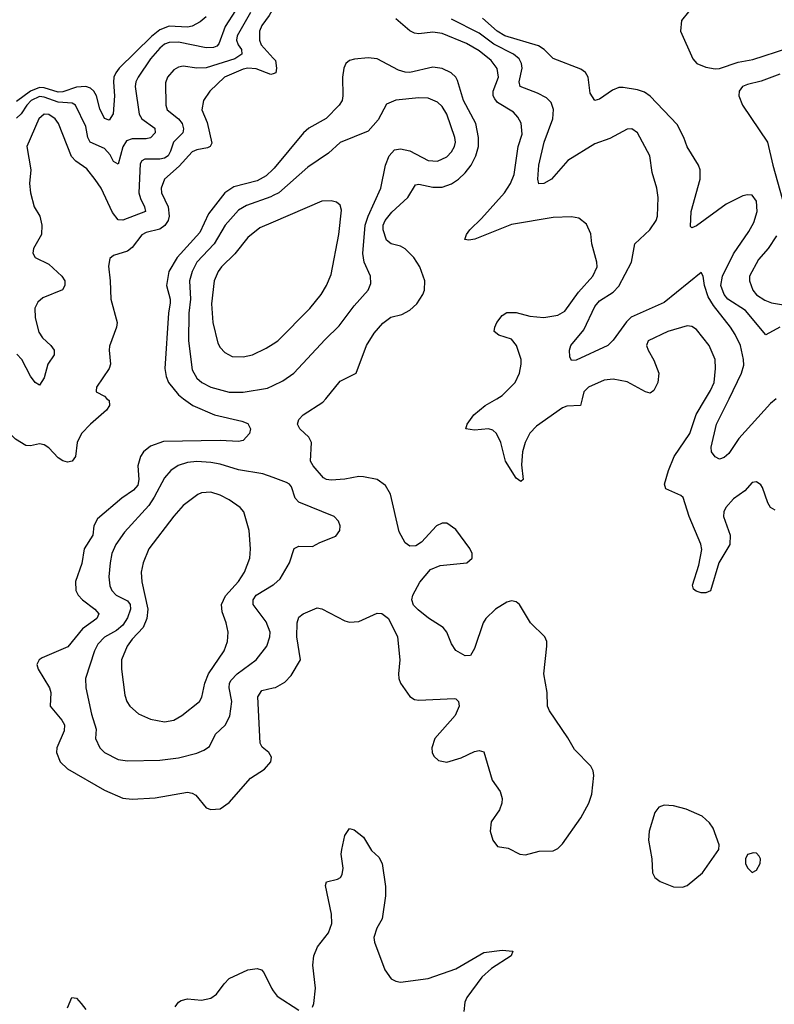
# Model space of a CAD drawing. Header units: inches. Extents: x 1649636 to 1815363, y 506543 to 641975.
# Tile 574 of 656: x 1748904 to 1752166, y 577381 to 581639. Entities that reach past the tile are written whole.
import ezdxf

# ---------------------------------------------------------------- set-up
doc = ezdxf.new("R2010")
doc.units = ezdxf.units.IN
doc.header["$MEASUREMENT"] = 0
for name, color, linetype in [('B7547', 7, 'Continuous'), ('B7548', 7, 'Continuous'), ('B7557', 7, 'Continuous'), ('B7558', 7, 'Continuous')]:
    doc.layers.add(name, color=color, linetype=linetype)

msp = doc.modelspace()

# ---------------------------------------------------------------- linework, layer by layer
at = {"layer": 'B7547', "color": 5}
for points, elevation in [([(1749281.2, 580000), (1749290, 579992), (1749292.3, 579970), (1749278.6, 579950), (1749209.7, 579890.3), (1749171.1, 579848.9), (1749152.5, 579810), (1749145.2, 579750), (1749130.3, 579730), (1749110, 579725.8), (1749090, 579730.7), (1749070, 579743.5), (1749030, 579787.2), (1749010, 579800.2), (1748990, 579804.8), (1748950, 579796.4), (1748930, 579797.3), (1748885.3, 579825.3), (1748865.5, 579845.5), (1748851.1, 579871.1), (1748831.3, 579991.3), (1748827.3, 580000)], 480), ([(1749611.8, 580000), (1749652.2, 579970), (1749746, 579930), (1749863.5, 579903.5), (1749890, 579892.1), (1749901.8, 579870), (1749896.9, 579850), (1749870, 579819.8), (1749850, 579814.8), (1749770, 579819.7), (1749525.7, 579814.3), (1749470, 579794.1), (1749439.7, 579770), (1749426.4, 579750), (1749414.4, 579710), (1749418.5, 579650), (1749414, 579626), (1749396.1, 579603.9), (1749345.9, 579570), (1749240, 579480), (1749224.1, 579450), (1749219.8, 579410), (1749182.5, 579350), (1749172.8, 579287.2), (1749144.7, 579210), (1749146.4, 579170), (1749156.2, 579150), (1749175, 579130), (1749228.4, 579090), (1749246.4, 579070), (1749236.9, 579050), (1749175.6, 579004.4), (1749112.6, 578927.4), (1749001.4, 578878.6), (1748988.2, 578870), (1748978.4, 578850), (1748983.1, 578830), (1749032, 578750), (1749038, 578730), (1749035, 578670), (1749086.4, 578610), (1749096.8, 578590), (1749096.2, 578563.8), (1749064.5, 578490), (1749063.5, 578470), (1749078.9, 578430), (1749110, 578398.6), (1749270, 578307.3), (1749350, 578272.8), (1749390, 578267.3), (1749490, 578273.2), (1749630, 578298.8), (1749650, 578294.4), (1749664.8, 578284.8), (1749710.4, 578230.3), (1749730, 578223.8), (1749770, 578225.5), (1749810, 578254), (1749901.6, 578358.4), (1749962.7, 578397.3), (1749989.6, 578430), (1749991.8, 578450), (1749980.9, 578470), (1749952.2, 578492.3), (1749943.1, 578510), (1749932.8, 578710), (1749950, 578737.5), (1750000, 578748.9)], 520), ([(1750000, 579658.5), (1749954.9, 579674.9), (1749850, 579692.2), (1749770, 579717.3), (1749730, 579723.7), (1749670, 579728.2), (1749630, 579723.8), (1749589.6, 579710.4), (1749557.6, 579690), (1749530, 579657.3), (1749485.7, 579574.3), (1749461.6, 579538.4), (1749357.3, 579422.7), (1749319.4, 579370), (1749302.8, 579330), (1749294.8, 579290), (1749289.5, 579230), (1749293, 579190), (1749302, 579170), (1749321.2, 579150), (1749370, 579126.4), (1749380.9, 579110), (1749382.2, 579090), (1749370, 579052.3), (1749350, 579020.4), (1749322.8, 578997.2), (1749270, 578968.6), (1749241.6, 578938.4), (1749227.5, 578910), (1749188.1, 578790), (1749190.2, 578750), (1749214.9, 578634.9), (1749233.8, 578570), (1749231.5, 578530), (1749250, 578490.4), (1749270, 578470.3), (1749330, 578439.7), (1749370, 578433.7), (1749510, 578436.3), (1749590, 578446.7), (1749670, 578466.7), (1749700.6, 578479.4), (1749723.8, 578496.2), (1749750, 578548.5), (1749792.1, 578587.9), (1749812.5, 578627.5), (1749820.5, 578690), (1749809.9, 578750), (1749811.2, 578770), (1749817.7, 578782.3), (1749844.5, 578810), (1749926, 578870), (1749971.6, 578930), (1749985.7, 578970), (1749986.6, 578990), (1749970, 579035.6), (1749913.2, 579110), (1749913, 579130), (1749926.6, 579150), (1750000, 579194.9)], 540), ([(1749575.8, 577370), (1749589.9, 577390), (1749602.5, 577397.5), (1749630, 577403.8), (1749690, 577399), (1749730, 577407.5), (1749754.8, 577425.2), (1749787.3, 577470), (1749810, 577491.9), (1749890, 577530.1), (1749930, 577536.3), (1749949.4, 577529.4), (1749958.8, 577518.8), (1749992, 577450), (1750000, 577438.9)], 480), ([(1749110, 577366), (1749129.7, 577410.2), (1749150, 577408), (1749170, 577384.9), (1749190, 577358.4)], 480)]:
    msp.add_lwpolyline(points, dxfattribs=dict(at, elevation=elevation))
at = {"layer": 'B7547', "color": 5, "elevation": 560}
msp.add_lwpolyline([(1749730, 579595.9), (1749690, 579593.2), (1749673.9, 579586.1), (1749610, 579537.7), (1749570, 579491.7), (1749462.5, 579350), (1749438.3, 579290), (1749428.6, 579250), (1749431.8, 579208.2), (1749457.5, 579090), (1749454, 579050), (1749437.6, 579010), (1749390, 578960.2), (1749368.3, 578930), (1749344.5, 578870), (1749343.3, 578830), (1749358, 578718), (1749366.7, 578690), (1749379.6, 578670), (1749417.7, 578637.7), (1749470, 578613.4), (1749530, 578602.8), (1749570, 578609.2), (1749605.1, 578630), (1749681.5, 578690), (1749691.1, 578708.9), (1749704.5, 578770), (1749720.5, 578810), (1749788.2, 578910), (1749802.3, 578950), (1749804.8, 578990), (1749796.8, 579030), (1749778.7, 579078.7), (1749776.6, 579110), (1749793.3, 579146.7), (1749849.1, 579210), (1749876.2, 579250), (1749899.4, 579310), (1749902, 579350), (1749895.5, 579430), (1749872.9, 579510), (1749857.2, 579530), (1749810, 579562), (1749770, 579582.9)], close=True, dxfattribs=at)
at = {"layer": 'B7548', "color": 5}
for points, elevation in [([(1749881.4, 581750), (1749791.6, 581610), (1749764.9, 581535.1), (1749755.7, 581524.3), (1749741.2, 581518.8), (1749710, 581517.7), (1749590, 581541.5), (1749550, 581540.8), (1749530, 581533), (1749510, 581516.6), (1749469.6, 581470), (1749415.7, 581390), (1749405.9, 581370), (1749402.5, 581350), (1749420.1, 581230), (1749432.5, 581210), (1749487.6, 581170), (1749489.4, 581150), (1749470, 581127.9), (1749450, 581123.6), (1749390, 581124.2), (1749364.9, 581115.1), (1749350.1, 581089.9), (1749330, 581014), (1749310, 581025.7), (1749294.8, 581054.8), (1749270, 581082.5), (1749208.4, 581110), (1749198.6, 581130), (1749190, 581177.7), (1749144.6, 581270), (1749130, 581278.4), (1749070, 581281.8), (1749010, 581304.1), (1748990, 581307), (1748953.5, 581290), (1748934.2, 581270), (1748910, 581232.5), (1748890, 581213.5)], 440), ([(1749901.2, 581670), (1749844.4, 581570), (1749841.3, 581550), (1749847.9, 581530), (1749862.9, 581510), (1749863.9, 581490), (1749834.1, 581470), (1749710, 581430.3), (1749670, 581429.4), (1749610, 581438), (1749590, 581434), (1749570, 581422.4), (1749542.3, 581390), (1749534.4, 581365.6), (1749535, 581270), (1749541.9, 581250), (1749589.8, 581209.8), (1749606.2, 581190), (1749612.2, 581167.8), (1749609, 581150), (1749568.4, 581110), (1749556.5, 581070), (1749545.1, 581050), (1749530, 581040.1), (1749510, 581035.3), (1749444.6, 581035.4), (1749431.7, 581028.3), (1749424.8, 581015.2), (1749419.5, 580890), (1749425.5, 580865.5), (1749443.5, 580830), (1749447.1, 580810), (1749350, 580772.5), (1749330, 580774), (1749305.2, 580805.2), (1749255.7, 580910), (1749230, 580947.6), (1749193.7, 580993.7), (1749146.6, 581026.6), (1749127.5, 581047.5), (1749071.1, 581190), (1749056.5, 581210), (1749030, 581228.4), (1749010, 581230.5), (1748986.6, 581210), (1748935.2, 581090), (1748951.3, 580990), (1748946.4, 580930), (1748950, 580890.8), (1748966.2, 580830), (1748990.3, 580790), (1749000.2, 580750), (1748998.6, 580710), (1748964.2, 580650), (1748960.4, 580630), (1748970.7, 580610), (1749030, 580581.1), (1749085.7, 580530), (1749098.9, 580510), (1749098.9, 580490), (1749089, 580471), (1749003.5, 580436.5), (1748982.2, 580417.8), (1748968.7, 580391.3), (1748970.2, 580350), (1748987.1, 580287.1), (1749002.7, 580262.7), (1749038.5, 580230), (1749052.9, 580210), (1749053.1, 580190), (1749025.8, 580150), (1749009.1, 580090.9), (1748990, 580058), (1748970, 580069.6), (1748950, 580096.9), (1748913.3, 580170), (1748892, 580191.9)], 460), ([(1750000, 581688), (1749982.9, 581657.1), (1749950, 581613.8), (1749940.6, 581590), (1749940.1, 581550), (1749947.4, 581530), (1750000, 581472.9)], 480), ([(1749710, 581650.8), (1749684, 581630), (1749650, 581611.8), (1749630, 581607.5), (1749550, 581611), (1749510, 581594.9), (1749474.1, 581565.9), (1749333.6, 581430), (1749318.9, 581410), (1749311.5, 581390), (1749308.9, 581368.9), (1749313.7, 581310), (1749307.3, 581232.7), (1749290, 581204.8), (1749270, 581211.1), (1749250, 581253.5), (1749235.7, 581310), (1749225, 581330), (1749210, 581343.7), (1749190, 581349.6), (1749150, 581347.5), (1749090, 581327.3), (1749070, 581325.1), (1749010, 581344), (1748990, 581345.3), (1748950, 581330.1), (1748890, 581285.5)], 420), ([(1750000, 581405.7), (1749990, 581402.3), (1749926.3, 581426.3), (1749890, 581429.1), (1749870, 581425.6), (1749789.4, 581390), (1749725.2, 581330), (1749698.9, 581290), (1749691.9, 581250), (1749714.9, 581194.9), (1749734.9, 581105.1), (1749727.4, 581090), (1749715.4, 581084.6), (1749670, 581076), (1749650, 581067), (1749593.8, 581006.2), (1749530.1, 580949.9), (1749515.3, 580910), (1749517.2, 580890), (1749545.6, 580830), (1749550.7, 580790), (1749545.7, 580770), (1749531.3, 580748.7), (1749510, 580733.7), (1749450, 580718.7), (1749431.6, 580708.4), (1749390, 580654.6), (1749370, 580638), (1749310, 580619.3), (1749293.2, 580606.8), (1749287.5, 580572.5), (1749295.3, 580510), (1749298.4, 580430), (1749325, 580330), (1749322.8, 580310), (1749292.7, 580227.3), (1749290.2, 580210), (1749296.3, 580150), (1749290.3, 580130.2), (1749236.4, 580050), (1749234, 580034), (1749234, 580030), (1749270, 580010.3), (1749281.2, 580000)], 480), ([(1750000, 580992.9), (1749970, 580964), (1749930, 580942.4), (1749830, 580916.7), (1749790.4, 580889.6), (1749719.9, 580800.1), (1749681.9, 580718.1), (1749584.1, 580610), (1749549.2, 580550), (1749539.1, 580490), (1749554.7, 580430), (1749554.4, 580414.4), (1749546.6, 580370), (1749530.6, 580130.6), (1749536.5, 580096.5), (1749547.2, 580070), (1749590, 580016.1), (1749611.8, 580000)], 520), ([(1750000, 580878.1), (1749990, 580873.2), (1749884.1, 580835.9), (1749850, 580815.3), (1749792.5, 580750), (1749744.7, 580670), (1749669.6, 580590), (1749649.1, 580550), (1749638.6, 580510), (1749642.3, 580430), (1749634.7, 580370), (1749633.2, 580250), (1749650, 580124.9), (1749670, 580088.4), (1749691.4, 580070), (1749730, 580049.5), (1749810, 580028.8), (1749870, 580028.1), (1749975, 580045), (1750000, 580057.2)], 540), ([(1750000, 580763.6), (1749941.5, 580738.5), (1749890, 580696.8), (1749833.7, 580626.3), (1749775.8, 580570), (1749761.4, 580550), (1749745, 580510), (1749733.6, 580410), (1749739.5, 580330), (1749760.1, 580240.1), (1749770, 580221.1), (1749790, 580199.6), (1749823.1, 580183.1), (1749870, 580180.6), (1749910, 580189.3), (1749970, 580218.2), (1750000, 580237.1)], 560)]:
    msp.add_lwpolyline(points, dxfattribs=dict(at, elevation=elevation))
at = {"layer": 'B7557', "color": 5}
for points, elevation in [([(1750000, 578748.9), (1750010, 578751.1), (1750050, 578773.8), (1750077.2, 578802.8), (1750118, 578870), (1750102.4, 578970), (1750102.8, 579030), (1750110, 579054.9), (1750129.4, 579070), (1750190, 579095.2), (1750210, 579091.8), (1750310, 579039.6), (1750330, 579033.4), (1750370, 579035.8), (1750450, 579072.9), (1750470, 579070.3), (1750498, 579050), (1750537, 578970), (1750547.1, 578870), (1750541.1, 578810), (1750543.1, 578790), (1750550.4, 578770), (1750590, 578712.7), (1750610, 578699.5), (1750630, 578695.6), (1750782.8, 578702.8), (1750790, 578701.6), (1750801.6, 578690), (1750803.7, 578670), (1750786.3, 578630), (1750698.3, 578530), (1750686.3, 578490), (1750687.4, 578470), (1750694, 578454), (1750714.9, 578434.9), (1750750, 578427.7), (1750813.1, 578446.9), (1750870, 578474.3), (1750890, 578478.9), (1750910, 578472.2), (1750946, 578350), (1750981.6, 578301.6), (1750990.2, 578270.2), (1750988.4, 578250), (1750977.9, 578222.1), (1750941.7, 578170), (1750938, 578130), (1750948.9, 578090), (1750970, 578063.1), (1751015.8, 578055.8), (1751066, 578030), (1751090, 578027.2), (1751150, 578043.1), (1751210, 578045.2), (1751230, 578055.2), (1751250, 578074.6), (1751330, 578187.2), (1751364.2, 578250), (1751377.2, 578290), (1751386, 578370), (1751382.7, 578390), (1751372.7, 578410), (1751302.3, 578482.3), (1751273.9, 578533.9), (1751194.7, 578650), (1751186, 578670), (1751184.7, 578730), (1751169.7, 578810), (1751182.4, 578930), (1751182.7, 578950), (1751173.7, 578970), (1751111.8, 579030), (1751064.4, 579110), (1751050, 579122), (1751030, 579125.8), (1751010, 579119.8), (1750960.9, 579090), (1750919.7, 579050), (1750907.2, 579030), (1750870, 578919), (1750853, 578890), (1750830, 578888.2), (1750790, 578911.5), (1750770, 578939.5), (1750750.9, 578990), (1750735.1, 579010), (1750671.1, 579051.1), (1750626.4, 579086.4), (1750607.1, 579107.1), (1750599.3, 579130), (1750603.1, 579150), (1750633.9, 579206.1), (1750679.3, 579260.7), (1750721.8, 579278.2), (1750837, 579290), (1750859.7, 579310), (1750860.4, 579330), (1750850, 579351.5), (1750790, 579434.5), (1750750, 579462), (1750730, 579461.6), (1750705.5, 579450), (1750641, 579379), (1750617, 579363), (1750590, 579362.3), (1750570, 579376), (1750544.4, 579424.4), (1750507.1, 579587.1), (1750484.7, 579624.7), (1750450, 579650.6), (1750390, 579661.9), (1750370, 579664.1), (1750310, 579652), (1750250, 579648.1), (1750230, 579649.9), (1750217.5, 579657.5), (1750171.9, 579710), (1750160.5, 579730), (1750165, 579810), (1750153.6, 579833.6), (1750114.7, 579870), (1750105.3, 579890), (1750110.8, 579910), (1750128.8, 579930), (1750214.9, 579985.1), (1750227.2, 580000)], 520), ([(1751336.2, 580000), (1751329.1, 579970.9), (1751270, 579967.4), (1751250, 579959.9), (1751138.2, 579881.8), (1751109.1, 579850.9), (1751089.1, 579810), (1751077.6, 579770), (1751073.9, 579713.9), (1751080.5, 579650), (1751070, 579641.6), (1751050, 579655.8), (1751003.7, 579730), (1750984.1, 579810), (1750965.8, 579850), (1750950, 579863.2), (1750930, 579869.2), (1750870, 579863.4), (1750832.3, 579870), (1750837.7, 579890), (1750866.8, 579930), (1750916.5, 579970), (1750966.1, 580000)], 480), ([(1752170, 579517.4), (1752149.7, 579530), (1752137.6, 579550), (1752115.4, 579615.4), (1752107.7, 579627.7), (1752090, 579640.9), (1752070, 579637), (1752038.8, 579601.2), (1751990, 579566.4), (1751956.5, 579530), (1751947.8, 579510), (1751946.2, 579490), (1751975.5, 579410), (1751974.2, 579370), (1751926.9, 579290), (1751890.3, 579169.7), (1751870, 579160.5), (1751850, 579160.5), (1751827.9, 579167.9), (1751816.9, 579176.9), (1751812.8, 579192.8), (1751840, 579280), (1751852.5, 579347.5), (1751849.1, 579370.9), (1751797.5, 579490), (1751772.4, 579572.4), (1751761.8, 579581.8), (1751698, 579610), (1751691.9, 579630), (1751709.3, 579690), (1751733.9, 579750), (1751800.6, 579850), (1751828, 579932), (1751868.6, 580000)], 480), ([(1752174.5, 580000), (1752150, 579979.4), (1752012.5, 579827.5), (1751970, 579762.3), (1751950, 579746), (1751930, 579738.3), (1751910, 579748), (1751895.1, 579770), (1751893.6, 579790), (1751916.9, 579890), (1751971, 580000)], 460), ([(1750000, 579194.9), (1750003.2, 579196.8), (1750030, 579221.3), (1750070.6, 579290), (1750090, 579352.7), (1750110, 579362), (1750170, 579360.5), (1750202, 579378), (1750270, 579404.9), (1750287.3, 579430), (1750289.5, 579450), (1750282, 579470), (1750262.7, 579490), (1750110, 579552), (1750095.3, 579570), (1750078.7, 579618.7), (1750070, 579630.9), (1750057.6, 579637.6), (1750000, 579658.5)], 540), ([(1750170, 577367.7), (1750175.3, 577384.7), (1750182.3, 577450), (1750170.7, 577550), (1750176, 577590), (1750191.5, 577630), (1750239.6, 577690), (1750252.8, 577730), (1750251.3, 577771.3), (1750225.9, 577894.1), (1750230, 577910.6), (1750278.2, 577921.8), (1750291.3, 577928.7), (1750298, 577942), (1750301.6, 577970), (1750294, 578030), (1750296.2, 578050), (1750310, 578111), (1750330, 578140.7), (1750350, 578134.9), (1750390, 578103), (1750425.3, 578045.3), (1750456.4, 578016.4), (1750470.2, 577990.2), (1750485.3, 577890), (1750485.8, 577850), (1750471.4, 577750), (1750447.9, 577710), (1750434.6, 577670), (1750437.4, 577650), (1750482, 577530), (1750510, 577491.5), (1750530, 577480.2), (1750550, 577476.2), (1750670, 577491.9), (1750790, 577533.7), (1750910, 577604.9), (1750990, 577615.4), (1751036, 577610), (1751028, 577590), (1750943.8, 577536.2), (1750902.5, 577497.5), (1750837.2, 577410), (1750828.1, 577390), (1750823.5, 577350)], 480), ([(1750000, 577438.9), (1750016.3, 577416.3), (1750110, 577355.8)], 480)]:
    msp.add_lwpolyline(points, dxfattribs=dict(at, elevation=elevation))
at = {"layer": 'B7557', "color": 5, "elevation": 520}
for points in [[(1751690, 578242.3), (1751666.8, 578233.2), (1751650.3, 578210), (1751625.8, 578130), (1751622.4, 578090), (1751636.5, 578010), (1751640.3, 577950), (1751649.2, 577929.2), (1751672.3, 577912.3), (1751730, 577888.8), (1751770, 577887.2), (1751790, 577894.4), (1751856.3, 577950), (1751927, 578050), (1751927.6, 578070), (1751902.3, 578142.3), (1751885.9, 578165.9), (1751854.5, 578194.5), (1751784.7, 578224.7), (1751730, 578239.8)], [(1752076.5, 578036.5), (1752050.7, 578029.3), (1752042, 578010), (1752042, 577990), (1752050, 577971.3), (1752070, 577951), (1752090, 577960.7), (1752104.5, 577990), (1752106, 578010), (1752100.9, 578020.9), (1752090, 578034)]]:
    msp.add_lwpolyline(points, close=True, dxfattribs=at)
at = {"layer": 'B7558', "color": 5}
for points, elevation in [([(1751824.9, 581710), (1751764.7, 581635.3), (1751760.1, 581590), (1751813.6, 581470), (1751831.8, 581450), (1751870, 581433.1), (1751910, 581426.3), (1751930, 581427.6), (1752010, 581454.8), (1752073.5, 581466.5), (1752224.5, 581515.5)], 440), ([(1750966.1, 580000), (1750990, 580014.4), (1751045.7, 580070), (1751064, 580110), (1751072.2, 580150), (1751071.3, 580170), (1751052.3, 580230), (1751030, 580257.7), (1750975.3, 580275.3), (1750954.7, 580290), (1750957.6, 580310), (1750967.2, 580330), (1750990, 580360.2), (1751010, 580373.1), (1751050, 580373.1), (1751110, 580357.6), (1751170, 580351), (1751230, 580361.1), (1751260.9, 580379.1), (1751319.5, 580460.5), (1751381, 580530), (1751401.1, 580570), (1751399.7, 580590), (1751377.7, 580670), (1751373.1, 580713.1), (1751354.3, 580754.3), (1751321, 580781), (1751290, 580786.2), (1751210, 580783.8), (1751030, 580753.1), (1750872.2, 580690), (1750844.9, 580684.9), (1750828.8, 580688.8), (1750835.8, 580710), (1750849.8, 580730), (1750900.6, 580779.4), (1750999.1, 580890), (1751025.6, 580930), (1751041.3, 580970), (1751059.6, 581090), (1751076.2, 581143.8), (1751071.7, 581191.7), (1751057.7, 581217.7), (1751038.6, 581238.6), (1750970, 581281.5), (1750957.5, 581297.5), (1750950.7, 581310), (1750950.3, 581330), (1750974.3, 581390), (1750968.5, 581428.5), (1750942.2, 581462.2), (1750890, 581504.4), (1750835.9, 581535.9), (1750730, 581580.1), (1750690, 581585.3), (1750630, 581578), (1750610, 581580.3), (1750590, 581591.1), (1750530, 581643.2)], 480), ([(1751971, 580000), (1752025, 580110), (1752034.4, 580145.6), (1752033.7, 580170), (1752019.9, 580230), (1751997.3, 580277.3), (1751977.6, 580310), (1751902.8, 580402.8), (1751880.3, 580440.3), (1751864.3, 580490), (1751859.1, 580530), (1751850, 580545.1), (1751690, 580415.6), (1751547.9, 580352.1), (1751526.9, 580333.1), (1751470, 580252.4), (1751446.4, 580230), (1751310, 580166.9), (1751290, 580164.5), (1751281.7, 580181.7), (1751280.5, 580210), (1751286.9, 580230), (1751342.9, 580297.2), (1751390, 580399), (1751410, 580423.1), (1751470, 580461), (1751494, 580486), (1751548.9, 580590), (1751563.8, 580670), (1751627.6, 580730), (1751655.8, 580770), (1751661.8, 580790), (1751663.5, 580870), (1751657.8, 580910), (1751638.8, 580978.8), (1751627.7, 581050), (1751575.4, 581150), (1751550, 581166.9), (1751530, 581166), (1751454.9, 581125.1), (1751390, 581102.5), (1751273.7, 581030), (1751203.1, 580950), (1751170, 580931), (1751148.9, 580928.9), (1751143.5, 580950), (1751148.7, 581010), (1751171.5, 581110), (1751208.5, 581210), (1751211.4, 581251.4), (1751201, 581281), (1751180.7, 581300.7), (1751141.9, 581321.9), (1751067.6, 581350), (1751063, 581370), (1751075.6, 581430), (1751073.5, 581450), (1751063.2, 581470), (1751039, 581490), (1750953.9, 581533.9), (1750890, 581581.2), (1750770, 581640.9)], 460), ([(1752190, 580308.9), (1752130, 580276.2), (1752041.3, 580381.3), (1751965.9, 580430), (1751949.5, 580450), (1751934.9, 580490), (1751941.9, 580530), (1751990, 580626), (1752056.7, 580723.3), (1752077.5, 580762.5), (1752092.2, 580810), (1752090, 580854.5), (1752070, 580879.7), (1752050, 580882.3), (1752030, 580877.8), (1751958.7, 580841.3), (1751830, 580747.3), (1751810, 580739), (1751804.1, 580744.1), (1751807.4, 580810), (1751845.1, 580950), (1751845.6, 580990), (1751838.4, 581010), (1751790, 581089.4), (1751775.4, 581130), (1751746.2, 581186.1), (1751630, 581309), (1751605.3, 581325.3), (1751575.2, 581335.2), (1751513.5, 581346.5), (1751494.2, 581345.8), (1751466.2, 581333.8), (1751410, 581295.1), (1751390, 581289.6), (1751370, 581321.2), (1751361.4, 581390), (1751350.4, 581410.4), (1751330, 581425.4), (1751210, 581470.7), (1751170.6, 581510), (1751146.7, 581526.7), (1751001.2, 581570), (1750967.6, 581590), (1750905.4, 581645.4)], 440), ([(1750227.2, 580000), (1750290, 580076), (1750358, 580110), (1750402.6, 580230), (1750436.8, 580283.2), (1750473.1, 580326.9), (1750508, 580352), (1750555.4, 580364.6), (1750590, 580382.6), (1750620.9, 580410), (1750646.8, 580450), (1750653.6, 580470), (1750655, 580510), (1750634, 580570), (1750607.3, 580610), (1750570, 580647.6), (1750550, 580659), (1750509.9, 580669.9), (1750490, 580685.6), (1750474.8, 580730), (1750475.6, 580750), (1750483.5, 580770), (1750513.3, 580806.7), (1750581.5, 580870), (1750615.7, 580924.3), (1750630, 580928.2), (1750690, 580914.7), (1750730, 580915.5), (1750770, 580929.5), (1750801, 580950), (1750830, 580977.5), (1750855.2, 581010), (1750875.9, 581050), (1750887.6, 581090), (1750888.1, 581130), (1750875.6, 581190), (1750822.9, 581290), (1750796.6, 581376.6), (1750789.9, 581390), (1750769.9, 581409.9), (1750730, 581428.4), (1750690, 581433.1), (1750590, 581411.4), (1750570, 581412), (1750541.5, 581421.5), (1750450, 581470.5), (1750410, 581474.5), (1750350.9, 581469.1), (1750330, 581462), (1750313.4, 581450), (1750304.5, 581430), (1750299.8, 581390), (1750301.5, 581310), (1750297.4, 581290), (1750285, 581270), (1750228.5, 581211.5), (1750153.8, 581170), (1750130.1, 581149.9), (1750003.6, 580996.4), (1750000, 580992.9)], 520), ([(1750000, 581472.9), (1750010, 581462), (1750014.4, 581430), (1750010.6, 581409.4), (1750000, 581405.7)], 480), ([(1752190, 581403.1), (1752110, 581372.6), (1752050, 581359), (1752029.2, 581350), (1752014.2, 581330), (1752013, 581310), (1752029.5, 581270), (1752137, 581110), (1752160.1, 581010), (1752210.6, 580830)], 440), ([(1750000, 580057.2), (1750042.1, 580077.9), (1750088.4, 580110), (1750223.9, 580256.1), (1750285.2, 580314.8), (1750350, 580400.9), (1750411.1, 580470), (1750421.8, 580498.2), (1750420.9, 580530), (1750393.2, 580590), (1750388, 580628), (1750398.1, 580750), (1750410.8, 580790), (1750465, 580910), (1750484.7, 581010), (1750501.1, 581050), (1750524.4, 581075.6), (1750550, 581081), (1750590, 581072.5), (1750670, 581029.5), (1750710, 581027.9), (1750750, 581046.7), (1750770, 581067.1), (1750783.4, 581090), (1750787.4, 581110), (1750785, 581130), (1750751.2, 581230), (1750730, 581263.1), (1750710, 581281.8), (1750670, 581300.3), (1750630, 581301.4), (1750529.3, 581290.7), (1750490, 581274), (1750454.1, 581205.9), (1750410, 581156.9), (1750290, 581107.7), (1750238.4, 581061.6), (1750150, 581001.4), (1750024.1, 580890), (1750000, 580878.1)], 540), ([(1750000, 580237.1), (1750020.4, 580250), (1750158.8, 580390), (1750206.8, 580450), (1750230.8, 580490), (1750250, 580537.3), (1750284.2, 580710), (1750294.9, 580814.9), (1750290, 580837.2), (1750274, 580850), (1750250, 580856.3), (1750210, 580853.7), (1750000, 580763.6)], 560), ([(1752175.7, 580704.3), (1752139.2, 580650), (1752098, 580602), (1752059.2, 580530), (1752059.7, 580510), (1752074, 580470), (1752089, 580449), (1752126, 580426), (1752154.6, 580414.6), (1752205.8, 580405.8)], 440), ([(1751868.6, 580000), (1751890, 580035.8), (1751905.7, 580070), (1751912.1, 580130), (1751910.6, 580170), (1751885.3, 580230), (1751830, 580298.9), (1751810, 580312), (1751790, 580314.8), (1751706, 580290), (1751620.4, 580250), (1751613.7, 580230), (1751620.3, 580210), (1751645.9, 580165.9), (1751667.3, 580110), (1751662.2, 580070), (1751645.1, 580034.9), (1751630, 580024), (1751610, 580029.8), (1751530, 580072.3), (1751470, 580084.2), (1751430, 580080.2), (1751362.8, 580050), (1751343.5, 580030), (1751336.2, 580000)], 480)]:
    msp.add_lwpolyline(points, dxfattribs=dict(at, elevation=elevation))

doc.saveas('drawing.dxf')
